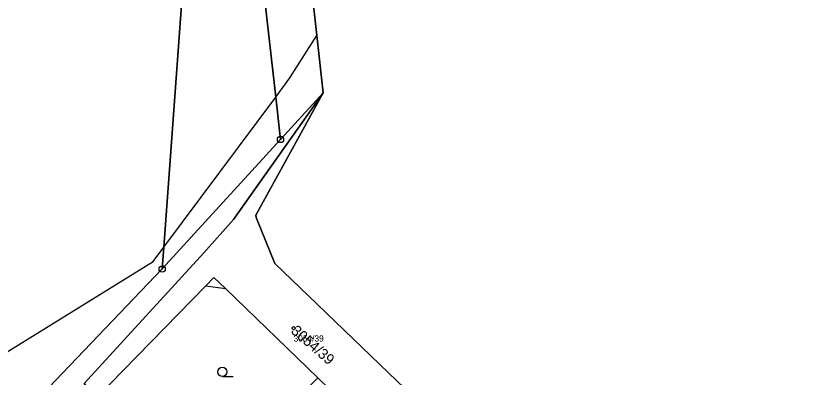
# Model space of a CAD drawing. Extents: x -761174 to -757114, y -1063806 to -1059397.
# Drawn here: x -758638.2 to -758511, y -1059715.5 to -1059657.3 of the extents above; entities that cross this region are included whole.
import ezdxf

# ---------------------------------------------------------------- set-up
doc = ezdxf.new("R2010")
doc.units = 0
for name, color, linetype in [('Definiční body', 7, 'Continuous'), ('Hranice parcel', 7, 'Continuous'), ('Parcelní čísla', 7, 'Continuous'), ('Polygon ku', 7, 'Continuous'), ('Polygon parcely', 7, 'Continuous'), ('Vnitřní kresba', 7, 'Continuous'), ('Značky bodu BP', 7, 'Continuous'), ('Značky kultur', 7, 'Continuous')]:
    doc.layers.add(name, color=color, linetype=linetype)

msp = doc.modelspace()

# ---------------------------------------------------------------- linework, layer by layer
at = {"layer": 'Definiční body'}
msp.add_circle((-758593.46, -1059707.57), 0.25, dxfattribs=at)
at = {"layer": 'Hranice parcel'}
for p, q in [((-758589.72, -1059660.45), (-758588.71, -1059669.67)), ((-758588.71, -1059669.67), (-758595.58, -1059677.19)), ((-758614.62, -1059698.03), (-758595.58, -1059677.19)), ((-758591.05, -1059702.36), (-758578.18, -1059714.76)), ((-758578.18, -1059714.76), (-758567.89, -1059724.62))]:
    msp.add_line(p, q, dxfattribs=at)
for points in [[(-758595.58, -1059677.19), (-758596.35, -1059670.35), (-758600.52, -1059633.55), (-758593.79, -1059527.13), (-758585.86, -1059527.41)], [(-758587.22, -1059566.33), (-758592.61, -1059634.18), (-758589.72, -1059660.45)], [(-758614.62, -1059698.03), (-758614.36, -1059694.52), (-758606.87, -1059591.52)], [(-758625.32, -1059718.88), (-758627.2, -1059716.49), (-758607.93, -1059695.45), (-758603.12, -1059690.07), (-758588.71, -1059669.67)], [(-758588.71, -1059669.67), (-758599.53, -1059689.38), (-758599.48, -1059689.77)], [(-758599.48, -1059689.77), (-758596.47, -1059697.15), (-758591.05, -1059702.36)], [(-758638.24, -1059721.35), (-758637.46, -1059721.97), (-758614.62, -1059698.03)], [(-758625.32, -1059718.88), (-758607.6, -1059700.75), (-758606.29, -1059699.41), (-758604.43, -1059701.2), (-758589.59, -1059715.58)]]:
    msp.add_lwpolyline(points, dxfattribs=at)
at = {"layer": 'Polygon ku'}
msp.add_lwpolyline([(-758503.95, -1059774.68), (-758515.77, -1059769.45), (-758511.27, -1059761.6), (-758530.76, -1059738.22), (-758545.38, -1059746.67), (-758555.14, -1059736.85), (-758557.51, -1059734.62), (-758567.89, -1059724.62), (-758578.18, -1059714.76), (-758591.05, -1059702.36), (-758596.47, -1059697.15), (-758599.48, -1059689.77), (-758599.53, -1059689.38), (-758588.71, -1059669.67), (-758589.72, -1059660.45), (-758592.61, -1059634.18)], dxfattribs=at)
at = {"layer": 'Polygon parcely'}
for points in [[(-758595.58, -1059677.19), (-758596.35, -1059670.35), (-758600.52, -1059633.55), (-758593.79, -1059527.13), (-758585.86, -1059527.41), (-758584.85, -1059511.78), (-758591.26, -1059512.16), (-758604.67, -1059512.97), (-758604.13, -1059545.4), (-758603.92, -1059557.85), (-758606.87, -1059591.52), (-758614.36, -1059694.52), (-758614.62, -1059698.03)], [(-758588.71, -1059669.67), (-758589.72, -1059660.45), (-758592.61, -1059634.18), (-758587.22, -1059566.33), (-758585.86, -1059527.41), (-758593.79, -1059527.13), (-758600.52, -1059633.55), (-758596.35, -1059670.35), (-758595.58, -1059677.19)], [(-758589.59, -1059715.58), (-758584.04, -1059720.95), (-758583.36, -1059721.61), (-758576.69, -1059728.07), (-758556.07, -1059747.9), (-758554.28, -1059749.74), (-758553.19, -1059750.84), (-758545.38, -1059746.67), (-758555.14, -1059736.85), (-758557.51, -1059734.62), (-758567.89, -1059724.62), (-758578.18, -1059714.76), (-758591.05, -1059702.36), (-758596.47, -1059697.15), (-758599.48, -1059689.77), (-758599.53, -1059689.38), (-758588.71, -1059669.67), (-758603.12, -1059690.07), (-758607.93, -1059695.45), (-758627.2, -1059716.49), (-758625.32, -1059718.88), (-758607.6, -1059700.75), (-758606.29, -1059699.41), (-758604.43, -1059701.2)], [(-758625.65, -1059719.22), (-758600.91, -1059743.93), (-758596.44, -1059741.12), (-758576.69, -1059728.07), (-758583.36, -1059721.61), (-758584.04, -1059720.95), (-758586.59, -1059723.58), (-758592.2, -1059718.19), (-758589.59, -1059715.58), (-758604.43, -1059701.2), (-758606.29, -1059699.41), (-758607.6, -1059700.75), (-758625.32, -1059718.88)]]:
    msp.add_lwpolyline(points, close=True, dxfattribs=at)
for points in [[(-758687.58, -1059637.37), (-758704.28, -1059709.07), (-758707.95, -1059746.98), (-758702.37, -1059744.8), (-758690.82, -1059739.57), (-758687.05, -1059738.12), (-758683.61, -1059736.49), (-758665.71, -1059727.06), (-758645.95, -1059715.27), (-758644.42, -1059716.48), (-758644.24, -1059716.61), (-758642.97, -1059717.62), (-758638.24, -1059721.35), (-758637.46, -1059721.97), (-758614.62, -1059698.03), (-758614.36, -1059694.52), (-758606.87, -1059591.52)], [(-758733.01, -1059791.75), (-758689.84, -1059778.73), (-758679.94, -1059772.88), (-758675.87, -1059770.47), (-758648.43, -1059738.52), (-758646.9, -1059740.96), (-758625.65, -1059719.22), (-758625.32, -1059718.88), (-758627.2, -1059716.49), (-758607.93, -1059695.45), (-758603.12, -1059690.07), (-758588.71, -1059669.67), (-758595.58, -1059677.19), (-758614.62, -1059698.03), (-758637.46, -1059721.97), (-758638.24, -1059721.35), (-758655.68, -1059739.65), (-758672.16, -1059757.44), (-758690.33, -1059769.88), (-758708.62, -1059776.6), (-758710.54, -1059777.31), (-758723.22, -1059781.88), (-758735.37, -1059785.55)]]:
    msp.add_lwpolyline(points, dxfattribs=at)
at = {"layer": 'Vnitřní kresba'}
for p, q in [((-758594.05, -1059667.26), (-758589.72, -1059660.45)), ((-758596.35, -1059670.35), (-758594.05, -1059667.26)), ((-758614.36, -1059694.52), (-758596.35, -1059670.35)), ((-758616.08, -1059696.82), (-758614.36, -1059694.52)), ((-758642.87, -1059713.41), (-758616.08, -1059696.82)), ((-758607.6, -1059700.75), (-758604.43, -1059701.2))]:
    msp.add_line(p, q, dxfattribs=at)
at = {"layer": 'Značky bodu BP'}
for centre, radius in [((-758595.58, -1059677.19), 0.5), ((-758595.58, -1059677.19), 0.0303), ((-758614.62, -1059698.03), 0.5), ((-758614.62, -1059698.03), 0.0303)]:
    msp.add_circle(centre, radius, dxfattribs=at)
at = {"layer": 'Značky kultur'}
msp.add_line((-758604.94, -1059715.35), (-758603.19, -1059715.35), dxfattribs=at)
msp.add_circle((-758604.94, -1059714.6), 0.75, dxfattribs=at)

# ---------------------------------------------------------------- texts
at = {"layer": 'Definiční body'}
msp.add_text('3054/39', height=1, dxfattribs=at).set_placement((-758593.46, -1059709.73))
at = {"layer": 'Parcelní čísla'}
msp.add_text('3054/39', height=1.7, rotation=319, dxfattribs=at).set_placement((-758594.02, -1059708.21))

doc.saveas('drawing.dxf')
